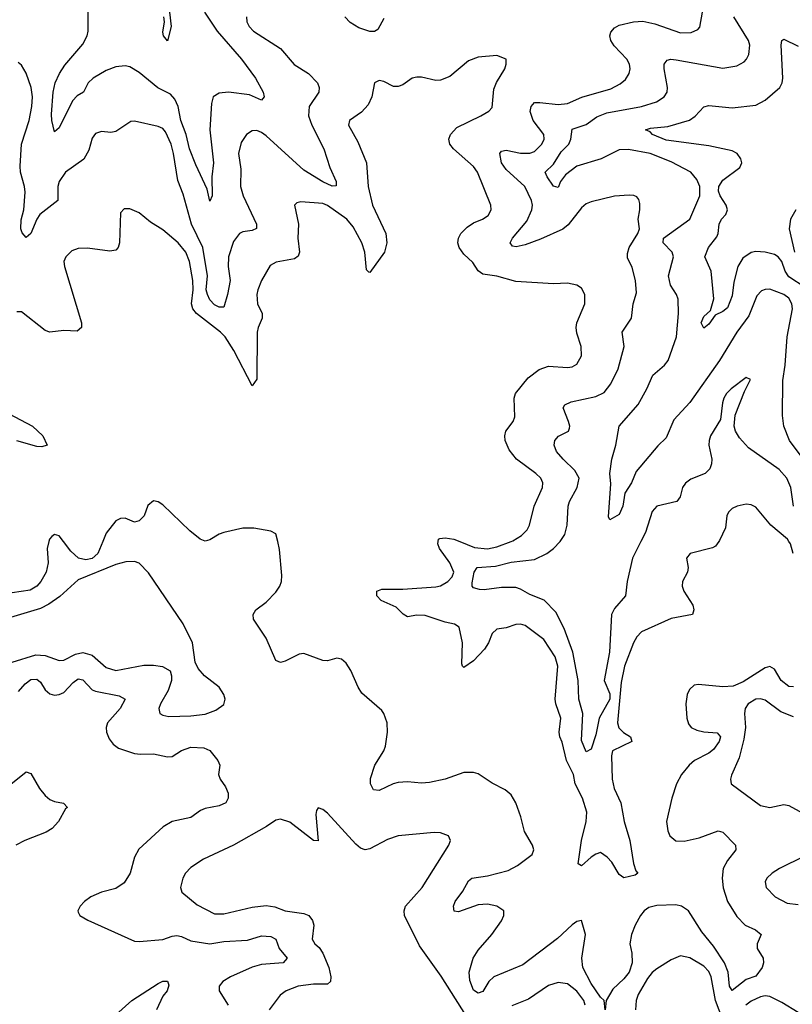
# Model space of a CAD drawing. Header units: inches. Extents: x 1694797 to 1849917, y 907313 to 1017959.
# Tile 488 of 656: x 1791062 to 1794345, y 978033 to 982218. Entities that reach past the tile are written whole.
import ezdxf

# ---------------------------------------------------------------- set-up
doc = ezdxf.new("R2010")
doc.units = ezdxf.units.IN
doc.header["$MEASUREMENT"] = 0
doc.layers.add('B7997', color=7, linetype='Continuous')
doc.layers.add('B7998', color=7, linetype='Continuous')

msp = doc.modelspace()

# ---------------------------------------------------------------- linework, layer by layer
at = {"layer": 'B7997', "color": 5}
for points, elevation in [([(1791186.1, 980000), (1791178.3, 979970), (1791182.6, 979910), (1791174.8, 979870), (1791152, 979830), (1791134.6, 979810), (1791106.9, 979793.1), (1791030, 979782)], 720), ([(1791415, 980000), (1791393.8, 979950), (1791370, 979928.4), (1791342.5, 979922.5), (1791311.8, 979930), (1791279.8, 979959.8), (1791248.7, 980000)], 720), ([(1793549.8, 978010), (1793546, 978050), (1793530, 978063.5), (1793490, 978122.3), (1793455.9, 978190), (1793450.6, 978230), (1793466.2, 978330), (1793450, 978389.4), (1793430, 978385.4), (1793410, 978370.8), (1793347.3, 978312.7), (1793199.6, 978200.3), (1793076.5, 978150), (1793055.9, 978130), (1793030, 978087.6), (1793010, 978080.5), (1792990, 978093.3), (1792974.8, 978134.8), (1792972, 978170), (1792989.8, 978229.8), (1793010, 978262.9), (1793068.2, 978330), (1793110, 978388), (1793119.8, 978410), (1793119.3, 978430), (1793090, 978449.8), (1793050, 978459.2), (1793010, 978455.9), (1792926.8, 978426.8), (1792908.8, 978428.8), (1792905.6, 978450), (1792912.9, 978470), (1792945.7, 978514.3), (1792970, 978557.7), (1792984, 978570), (1793050, 978579.8), (1793138, 978602), (1793177.3, 978622.7), (1793240.5, 978670), (1793246.6, 978690), (1793241.1, 978710), (1793207.3, 978767.3), (1793191.6, 978830), (1793170, 978889.4), (1793150, 978923.6), (1793125, 978945), (1793070, 978973.5), (1793010, 979012.8), (1792990, 979018.9), (1792950, 979018.9), (1792870, 978989.8), (1792804.1, 978975.9), (1792770, 978973.3), (1792710, 978979.5), (1792670, 978976.3), (1792649.1, 978970.9), (1792590, 978941.5), (1792565.5, 978945.5), (1792552.4, 978970), (1792553.4, 978993.4), (1792571.5, 979050), (1792610, 979110.6), (1792616.8, 979130), (1792625.1, 979190), (1792623.1, 979230), (1792609.8, 979269.8), (1792601.5, 979281.5), (1792516.2, 979356.2), (1792500.9, 979380.9), (1792470, 979451.8), (1792450, 979482.9), (1792430, 979500.7), (1792410, 979505.1), (1792370, 979493.6), (1792350, 979495.1), (1792270, 979524.2), (1792250, 979521.3), (1792190, 979491.5), (1792170, 979486), (1792150, 979494.5), (1792109.8, 979589.8), (1792055.8, 979670), (1792054.3, 979690), (1792066, 979710), (1792110, 979743.2), (1792150, 979785.6), (1792167.2, 979810), (1792174.1, 979830), (1792176.4, 979856.4), (1792166.7, 979966.7), (1792158.4, 980000)], 720), ([(1794033, 980000), (1794018.9, 979981), (1794006.1, 979973.9), (1793910.8, 979950), (1793895.8, 979930), (1793903.2, 979890), (1793900.2, 979870), (1793878.9, 979830), (1793878, 979810), (1793884.9, 979790), (1793923, 979730), (1793927.3, 979710), (1793921, 979690), (1793830, 979673.8), (1793703.9, 979616.1), (1793684.4, 979595.6), (1793670.1, 979569.9), (1793632.3, 979470), (1793618.4, 979401.6), (1793602.2, 979230), (1793608, 979208), (1793628, 979188), (1793657.5, 979170), (1793663.9, 979150), (1793581.2, 979110), (1793577.6, 979090), (1793580.1, 978990), (1793588.3, 978950), (1793616.3, 978890), (1793630.6, 978810), (1793655.2, 978730), (1793671.1, 978631.1), (1793680.6, 978600.6), (1793688.5, 978590), (1793677.2, 978582.8), (1793630, 978570.7), (1793610, 978585.3), (1793578, 978638), (1793559.3, 978659.3), (1793530, 978677.8), (1793510, 978671.7), (1793490, 978658.2), (1793450, 978622), (1793434.7, 978630), (1793449, 978730), (1793469.9, 978810), (1793471.9, 978850), (1793453.3, 978910), (1793422.7, 978970), (1793415, 979010), (1793386.3, 979070), (1793367.7, 979147.7), (1793357.7, 979170), (1793354.1, 979190), (1793362.2, 979250), (1793340.4, 979310), (1793337.9, 979330), (1793348.6, 979470), (1793337.7, 979510), (1793290, 979584), (1793210, 979642.7), (1793190, 979648.5), (1793170, 979647.1), (1793130, 979632.8), (1793090, 979628), (1793070, 979609.6), (1793054.5, 979570), (1793036.8, 979543.2), (1792990, 979493.8), (1792950, 979465.4), (1792943.6, 979470), (1792941.1, 979481.1), (1792944.1, 979570), (1792930, 979636), (1792909.2, 979649.2), (1792870, 979657), (1792785.4, 979685.4), (1792750, 979688), (1792710, 979680.6), (1792691.6, 979691.6), (1792661.4, 979721.4), (1792597.7, 979750), (1792579.7, 979770), (1792579.6, 979790), (1792601.5, 979798.5), (1792690, 979798), (1792830, 979808.1), (1792850, 979812.5), (1792881.3, 979830), (1792899.9, 979850), (1792906.9, 979870), (1792890.3, 979910.3), (1792846, 979970), (1792838.8, 979990), (1792840.6, 980000)], 680), ([(1792932.9, 980000), (1792995.2, 979975.2), (1793050, 979969.1), (1793090, 979977.7), (1793150.3, 980000)], 680), ([(1793701.7, 980000), (1793666.2, 979930), (1793643, 979830), (1793636.5, 979770), (1793590, 979715.9), (1793576.6, 979690), (1793568.8, 979530), (1793545.7, 979410), (1793570, 979352.4), (1793570.3, 979330), (1793525, 979250), (1793510, 979178.4), (1793490, 979117.7), (1793470, 979106.6), (1793450, 979154), (1793454.9, 979270), (1793437.6, 979330), (1793435.6, 979410), (1793412.8, 979530), (1793375.2, 979630), (1793340.2, 979700.2), (1793291.5, 979751.5), (1793230, 979774.5), (1793190, 979797.8), (1793170, 979804.3), (1793110, 979805.5), (1793035.3, 979795.3), (1793016.6, 979796.6), (1792990, 979803.6), (1792984.7, 979810), (1792984.4, 979824.4), (1792993, 979870), (1793006, 979890), (1793084.6, 979895.4), (1793150, 979913), (1793250, 979924.3), (1793302.2, 979950), (1793330, 979970.2), (1793359, 980000)], 660), ([(1794349, 979949), (1794337.1, 979990), (1794331.3, 980000)], 680), ([(1791030, 979487.6), (1791130, 979519.1), (1791170, 979515.5), (1791230, 979495.3), (1791250, 979495.9), (1791298.7, 979521.3), (1791330, 979528.3), (1791370, 979516.6), (1791430, 979465.1), (1791470, 979452.2), (1791590, 979474.5), (1791630, 979475), (1791669.5, 979469.4), (1791702, 979450), (1791707.8, 979430), (1791706.9, 979410), (1791693.4, 979366.6), (1791660.3, 979310), (1791653.4, 979290), (1791657.1, 979270), (1791670, 979261.7), (1791695.9, 979255.9), (1791790, 979259.3), (1791850, 979266.7), (1791896, 979284), (1791930, 979308.2), (1791934.8, 979330), (1791929.8, 979350), (1791910, 979381.2), (1791847.6, 979430), (1791820.1, 979460.1), (1791807.3, 979487.3), (1791795.8, 979570), (1791756.3, 979650), (1791610, 979867.1), (1791570, 979908.2), (1791550, 979915.7), (1791513.6, 979913.6), (1791470, 979903), (1791310, 979837.4), (1791233.1, 979766.9), (1791186.2, 979733.8), (1791150, 979715.9), (1791022.9, 979677.1)], 740), ([(1794350, 979382.3), (1794330, 979384), (1794298.6, 979410), (1794270, 979457.4), (1794250, 979468.7), (1794230, 979462.9), (1794136.2, 979403.8), (1794094, 979386), (1794050, 979383), (1793947, 979393), (1793928.4, 979390), (1793908, 979372), (1793899.3, 979350), (1793893.5, 979310), (1793897.4, 979250), (1793904.9, 979224.9), (1793916.2, 979210), (1793939, 979199), (1793970, 979191.3), (1794026.5, 979186.5), (1794039.8, 979170), (1794034.8, 979150), (1794010, 979116.2), (1793990, 979100.6), (1793929.3, 979070), (1793906.7, 979050), (1793874, 979010), (1793853.8, 978970), (1793833, 978910), (1793811.3, 978810), (1793816.1, 978770), (1793825.5, 978750), (1793850, 978728.1), (1793886.3, 978726.3), (1793950, 978740.2), (1794030, 978770.1), (1794050, 978765), (1794104, 978710), (1794105, 978690), (1794070, 978644.4), (1794051.1, 978610), (1794046.7, 978570), (1794051.6, 978528.4), (1794070, 978470.2), (1794110, 978406), (1794144.7, 978370), (1794189.6, 978349.6), (1794213.4, 978330), (1794196.1, 978290), (1794195.8, 978270), (1794221.2, 978230), (1794222.3, 978210), (1794216.8, 978190), (1794190, 978152.2), (1794150, 978139), (1794090, 978091.8), (1794079, 978110), (1794073.5, 978170), (1794057.1, 978210), (1794010, 978279.9), (1793961.3, 978341.3), (1793904.2, 978430), (1793875, 978450), (1793850, 978455.9), (1793770, 978453.7), (1793735.3, 978444.7), (1793715.7, 978430), (1793700.9, 978410), (1793677.6, 978370), (1793662.4, 978330), (1793654.8, 978290), (1793663.5, 978250), (1793664.4, 978210), (1793652.6, 978170), (1793630, 978141.7), (1793582.7, 978097.3), (1793553.7, 978050), (1793550.4, 978010)], 720), ([(1791057.4, 979362.6), (1791084.7, 979395.3), (1791110, 979414.4), (1791135.2, 979415.2), (1791150, 979402.2), (1791170, 979369.4), (1791190, 979353.6), (1791210, 979347.8), (1791230, 979349.6), (1791250, 979358.4), (1791290, 979401.6), (1791310, 979416.1), (1791330, 979412.3), (1791370, 979370.1), (1791383.9, 979363.9), (1791484.9, 979344.9), (1791510.9, 979330.9), (1791488.7, 979290), (1791435.2, 979230), (1791430.2, 979210), (1791431.4, 979190), (1791441.8, 979161.8), (1791459.1, 979139.1), (1791482, 979122), (1791550, 979099.7), (1791576.1, 979096.1), (1791630, 979098.1), (1791690, 979084.7), (1791710, 979086.5), (1791750, 979112.3), (1791790, 979126.5), (1791843.9, 979123.9), (1791870, 979112.1), (1791903.5, 979070), (1791912.1, 979050), (1791907.5, 979010), (1791914.5, 978990), (1791937.3, 978957.3), (1791947.4, 978930), (1791948.6, 978910), (1791938.6, 978890), (1791910, 978876.8), (1791850, 978865.7), (1791830, 978856.3), (1791790, 978826.6), (1791710.7, 978810), (1791672.4, 978787.6), (1791567.9, 978692.1), (1791550, 978658), (1791531.1, 978590), (1791506.7, 978550), (1791470, 978525.7), (1791409.5, 978510.5), (1791364.9, 978490), (1791337, 978470), (1791318.7, 978450), (1791308.5, 978430), (1791310, 978424.7), (1791317.3, 978410), (1791351.3, 978391.3), (1791550, 978301.5), (1791570, 978299.7), (1791670, 978309), (1791710, 978323.4), (1791730, 978325.7), (1791750, 978321.3), (1791790, 978302.4), (1791870, 978290.5), (1791930, 978300.2), (1792030, 978306.3), (1792090, 978324.2), (1792130, 978322.1), (1792150.6, 978310.6), (1792165.4, 978270), (1792199.3, 978230), (1792182.4, 978210), (1792090, 978202.4), (1792050, 978191.6), (1791958.5, 978150), (1791925, 978130), (1791910.2, 978110), (1791909.5, 978090), (1791947.5, 978030)], 720), ([(1794350, 979255.1), (1794297.1, 979277.1), (1794230, 979325.7), (1794210, 979332.2), (1794190, 979330.4), (1794158.2, 979310), (1794145.8, 979290), (1794141.6, 979270), (1794147.2, 979210), (1794139.4, 979160.6), (1794119.2, 979080.8), (1794087, 979007), (1794082.6, 978990), (1794084.9, 978970), (1794210, 978878.3), (1794250, 978870.2), (1794310, 978883.2), (1794330, 978877.7), (1794390, 978845.5)], 740), ([(1791017.4, 978962.6), (1791090, 979020.7), (1791110, 979014.2), (1791145.8, 978950), (1791170, 978921.4), (1791190, 978904.3), (1791210, 978894.8), (1791247.9, 978887.9), (1791264.9, 978870), (1791256.4, 978863.6), (1791227.5, 978810), (1791199.6, 978780.4), (1791174.8, 978765.2), (1791084.3, 978730), (1791046, 978710)], 680), ([(1792985.2, 977945.2), (1792853.4, 978153.4), (1792761.6, 978281.6), (1792697.4, 978410), (1792695.4, 978430), (1792702, 978450), (1792772.4, 978530), (1792885.1, 978710), (1792892.3, 978730), (1792884, 978750), (1792850, 978761.6), (1792823.5, 978763.5), (1792670, 978749.8), (1792625.8, 978734.2), (1792550, 978693.7), (1792530, 978689.7), (1792510, 978696.4), (1792490, 978713.7), (1792370, 978846), (1792350, 978861.2), (1792330, 978868), (1792322.8, 978857.2), (1792320.7, 978839.3), (1792330, 978728), (1792310, 978729.2), (1792210, 978807.3), (1792170, 978820.7), (1792150, 978815.6), (1792111, 978789), (1791970.4, 978710), (1791843.8, 978650), (1791790, 978614.7), (1791766.4, 978590), (1791754.9, 978570), (1791745.5, 978530), (1791750.7, 978510), (1791816.5, 978456.5), (1791890, 978417.3), (1791930, 978418), (1792050, 978446), (1792110, 978453.6), (1792147, 978447), (1792190.2, 978430.2), (1792270, 978419.3), (1792290.9, 978410.9), (1792307.1, 978390), (1792311.5, 978370), (1792304.9, 978310), (1792316.5, 978290), (1792335.3, 978275.3), (1792350.9, 978250.9), (1792375.3, 978190), (1792384, 978150), (1792382.3, 978130), (1792370, 978119.2), (1792310, 978118.6), (1792244.9, 978110), (1792194.9, 978090), (1792168.4, 978071.6), (1792122.6, 978010)], 740), ([(1794397.5, 978662.5), (1794290.4, 978610), (1794260.4, 978590), (1794237.6, 978570), (1794230, 978553.2), (1794234.4, 978530), (1794273, 978490), (1794323.5, 978463.5), (1794370, 978456.8)], 740), ([(1794050, 977967.2), (1794019.4, 978050), (1794000.8, 978150), (1793990, 978173.1), (1793970, 978195.3), (1793910, 978230.7), (1793870, 978239.2), (1793830, 978222.8), (1793770, 978184.2), (1793750, 978168), (1793730, 978142.5), (1793690, 978075.1), (1793682, 978050), (1793679, 978010)], 740), ([(1791470, 977989.1), (1791538.9, 978050), (1791650, 978121), (1791670, 978131), (1791690, 978131.6), (1791695.2, 978115.2), (1791688.7, 978090), (1791670, 978067.2), (1791643.9, 978010)], 680), ([(1793465.1, 978030), (1793459.7, 978050), (1793430, 978089.4), (1793390, 978119.9), (1793350, 978125.2), (1793310, 978113.2), (1793225, 978055), (1793154, 978026)], 740), ([(1794370, 977998.3), (1794300.9, 978040.9), (1794250, 978066), (1794230, 978069.2), (1794210, 978064.5), (1794170, 978047.1), (1794147.9, 978030)], 740)]:
    msp.add_lwpolyline(points, dxfattribs=dict(at, elevation=elevation))
at = {"layer": 'B7998', "color": 5}
for points, elevation in [([(1792026.2, 982230), (1792027.5, 982210), (1792037.5, 982190), (1792056.2, 982170), (1792170, 982096), (1792228.2, 982028.2), (1792290, 981989.3), (1792327.6, 981950), (1792335.4, 981930), (1792333.8, 981910), (1792292.1, 981850), (1792288.7, 981810), (1792302.9, 981770), (1792354.5, 981670), (1792380.2, 981590), (1792406.3, 981530), (1792407.1, 981512.9), (1792390, 981511.2), (1792350, 981529.1), (1792270, 981578.3), (1792110, 981724.9), (1792090, 981738.6), (1792070, 981746.8), (1792050, 981746.2), (1792025.3, 981730), (1792003.6, 981696.4), (1791991.9, 981650), (1792002.5, 981582.6), (1792000.8, 981510), (1792011.5, 981470), (1792068.1, 981350), (1792068.8, 981331.2), (1792050, 981322.2), (1792010, 981316.4), (1791995.5, 981310), (1791970, 981275.6), (1791950.1, 981210), (1791947.9, 981170), (1791956.1, 981110), (1791945.5, 981050), (1791930, 980996.9), (1791910, 980996.8), (1791890, 981006.6), (1791870, 981027.9), (1791859.9, 981050), (1791854.3, 981070), (1791860.6, 981130), (1791840.8, 981250), (1791791.7, 981350), (1791756.7, 981476.7), (1791734.8, 981534.8), (1791716.3, 981650), (1791705.5, 981690), (1791681.7, 981741.7), (1791670, 981755.7), (1791650, 981764.5), (1791550, 981786.6), (1791534.4, 981785.6), (1791470, 981743.9), (1791450, 981739.2), (1791410, 981743.1), (1791384.7, 981735.3), (1791370, 981715.1), (1791356.2, 981663.8), (1791334.6, 981625.4), (1791256.5, 981570), (1791230, 981531.2), (1791223.5, 981510), (1791224.5, 981450), (1791147.8, 981390), (1791134.3, 981370), (1791110, 981309.6), (1791090, 981292.6), (1791072.2, 981312.2), (1791066.4, 981330), (1791068.3, 981368.3), (1791079.7, 981410), (1791085.4, 981485.4), (1791082.9, 981510), (1791065.6, 981570), (1791063.8, 981596.2), (1791069.2, 981690), (1791102.1, 981790), (1791113.6, 981850), (1791116.3, 981890), (1791110.8, 981930.8), (1791090, 981991.6), (1791070, 982025.6), (1791056, 982036)], 660), ([(1791847, 982250), (1791900.9, 982170), (1792004.9, 982050), (1792064.4, 981970), (1792097, 981910), (1792101.6, 981890), (1792090, 981877), (1792038.7, 981898.7), (1791950, 981910.4), (1791910, 981906.1), (1791884.7, 981890), (1791877.2, 981862.8), (1791870.1, 981749.9), (1791886.3, 981610), (1791878.4, 981550), (1791879.5, 981470), (1791870, 981447.3), (1791858.2, 981498.2), (1791810, 981601.8), (1791784.3, 981670), (1791769.2, 981730), (1791746.5, 981790), (1791735.5, 981850), (1791721.2, 981881.2), (1791702.3, 981902.3), (1791648.6, 981928.6), (1791570, 981993.6), (1791530, 982017.8), (1791510, 982022.6), (1791470, 982018.5), (1791430, 982002.3), (1791373.7, 981970), (1791353.4, 981950), (1791332.9, 981910), (1791305.7, 981894.3), (1791286, 981874), (1791230, 981759.3), (1791210, 981741.2), (1791198, 981790), (1791197.2, 981817.2), (1791204, 981910), (1791213.2, 981950), (1791231.6, 981990), (1791254.5, 982025.5), (1791330, 982114.9), (1791348.3, 982150), (1791353.4, 982170), (1791352.8, 982250)], 640), ([(1791699, 982250), (1791706.4, 982190), (1791690, 982129), (1791673.2, 982150), (1791670, 982166), (1791677.6, 982210), (1791674, 982230)], 620), ([(1792610, 982224.2), (1792583.4, 982176.6), (1792570, 982167.9), (1792550, 982168.3), (1792503.2, 982183.2), (1792466.5, 982206.5), (1792444.5, 982230)], 660), ([(1793359, 980000), (1793359.5, 980000.5), (1793379, 980030), (1793388.7, 980070), (1793392.7, 980150), (1793398.9, 980170), (1793431, 980230), (1793439.2, 980270), (1793421.9, 980301.9), (1793371.3, 980350), (1793343.5, 980383.5), (1793333.5, 980410), (1793335.8, 980430), (1793351.2, 980448.8), (1793394.3, 980470), (1793398.5, 980481.5), (1793400.3, 980490), (1793394.2, 980510), (1793371.3, 980568.7), (1793379.3, 980580.7), (1793405.6, 980594.4), (1793510, 980617.3), (1793545.7, 980634.3), (1793574.8, 980670), (1793605.7, 980734.3), (1793631.1, 980830), (1793623, 980890), (1793662.6, 980950), (1793669.8, 981010), (1793683, 981057), (1793679.4, 981110), (1793665, 981164.9), (1793645.6, 981205.6), (1793644.6, 981224.6), (1793651.5, 981250), (1793689, 981310), (1793696.2, 981330), (1793689.8, 981370), (1793697.2, 981410), (1793696.8, 981436.8), (1793693.5, 981453.5), (1793684.9, 981464.9), (1793671.7, 981471.7), (1793652.8, 981472.8), (1793590, 981467.9), (1793490, 981443.9), (1793470, 981435.1), (1793450, 981418.9), (1793393.3, 981346.7), (1793370, 981328.3), (1793275, 981284.9), (1793210, 981261.1), (1793172.6, 981252.6), (1793156.3, 981256.3), (1793146.9, 981270), (1793156.1, 981290), (1793217.3, 981362.7), (1793239.1, 981410), (1793241.3, 981430), (1793237, 981450), (1793208.6, 981510), (1793130, 981581.3), (1793109.9, 981609.9), (1793102.9, 981650), (1793110, 981660.2), (1793130, 981663.5), (1793190, 981651.7), (1793230, 981651.4), (1793250, 981657.7), (1793281, 981690), (1793291.1, 981710), (1793289.1, 981730), (1793244.5, 981790), (1793231.6, 981828.4), (1793235, 981850), (1793250, 981865.8), (1793272.8, 981867.2), (1793350, 981858.2), (1793390, 981861.7), (1793450.7, 981889.3), (1793574.8, 981925.2), (1793614.4, 981945.6), (1793636.4, 981963.6), (1793652.4, 981990), (1793656.2, 982010), (1793652.9, 982030), (1793642.2, 982050), (1793588, 982108), (1793574.1, 982130), (1793569.9, 982150), (1793574.4, 982165.6), (1793590, 982184.3), (1793610, 982194.8), (1793670, 982210.1), (1793710, 982212.7), (1793761.6, 982201.6), (1793870, 982162.3), (1793916.2, 982163.8), (1793943.3, 982176.7), (1793952.9, 982187.1), (1793963.1, 982250)], 660), ([(1794383.4, 980363.4), (1794333.5, 980430), (1794309.9, 980490), (1794303.6, 980536.4), (1794305.1, 980685.1), (1794315.5, 980750), (1794323.1, 980870), (1794346.8, 980990), (1794343.4, 981010), (1794330, 981034.9), (1794309.7, 981050), (1794250, 981072.8), (1794230, 981072), (1794214.5, 981065.5), (1794194.9, 981045.1), (1794160.6, 980959.4), (1794109.1, 980890), (1794035.9, 980770), (1793910, 980590.7), (1793842.6, 980517.4), (1793810, 980441.7), (1793773.5, 980406.5), (1793682.2, 980297.8), (1793662.6, 980250), (1793633.7, 980206.3), (1793625.5, 980150), (1793610, 980115.6), (1793570, 980093.2), (1793564.9, 980104.9), (1793574.7, 980245.2), (1793569.9, 980290.1), (1793578.3, 980350), (1793595.4, 980410), (1793609.7, 980490), (1793690, 980583.2), (1793727.5, 980650), (1793752.4, 980707.6), (1793801.7, 980750), (1793817.8, 980770), (1793853.8, 980870), (1793861.8, 980970), (1793860.7, 981030), (1793853.6, 981050), (1793827.1, 981090), (1793819.9, 981130), (1793840.9, 981210), (1793834.5, 981230), (1793796.3, 981270), (1793797.5, 981290), (1793910, 981370.4), (1793952.2, 981470), (1793953, 981510), (1793939.5, 981539.5), (1793914, 981570), (1793830, 981614.5), (1793741.6, 981650), (1793650, 981667.2), (1793610, 981665.6), (1793532.7, 981627.3), (1793430, 981595.5), (1793381.1, 981558.9), (1793360.5, 981530), (1793350, 981505.6), (1793330, 981510.9), (1793303, 981550), (1793294.6, 981570), (1793330, 981603.8), (1793362.6, 981657.4), (1793396.2, 981690), (1793404.9, 981710), (1793410, 981753.6), (1793470, 981773.5), (1793514.2, 981805.8), (1793557.1, 981822.9), (1793704.2, 981850), (1793768, 981870), (1793800.9, 981890), (1793813.3, 981910), (1793815.4, 981930), (1793800.7, 982010), (1793800.9, 982030), (1793813.7, 982046.3), (1793829.9, 982050.1), (1793852.2, 982047.8), (1794050, 982012.6), (1794110, 982023), (1794140.2, 982039.8), (1794150.8, 982050), (1794160.7, 982070), (1794165.5, 982110), (1794159.1, 982130), (1794097.5, 982230)], 640), ([(1794399.7, 981079.7), (1794330, 981125.6), (1794315.3, 981150), (1794300.9, 981190), (1794285.8, 981210), (1794270, 981220.4), (1794230, 981229.9), (1794190, 981233.3), (1794170.6, 981229.4), (1794135.7, 981204.3), (1794114, 981170), (1794096.9, 981103.1), (1794090, 981044.5), (1794070, 980993.6), (1794050, 980977.4), (1794017.7, 980962.3), (1793990, 980923.7), (1793970, 980907.3), (1793958, 980930), (1793970, 980956.5), (1793998, 980982), (1794012.1, 981032.1), (1794000.4, 981150), (1793973.7, 981210), (1793989.4, 981250), (1794024.2, 981295.8), (1794030.8, 981310), (1794035.2, 981350), (1794044.3, 981370), (1794063.4, 981390), (1794069.6, 981410), (1794064.5, 981430), (1794038.7, 981470), (1794031.8, 981490), (1794033.8, 981510), (1794050, 981535.8), (1794122.9, 981590), (1794131.3, 981610), (1794126.9, 981626.9), (1794110.4, 981650.4), (1794090, 981661.1), (1793990, 981683), (1793810, 981706), (1793751, 981730), (1793741.4, 981741.4), (1793721.2, 981750), (1793742.7, 981757.3), (1793815.9, 981764.1), (1793908.2, 981791.8), (1793932.2, 981807.8), (1793970, 981847.6), (1793990, 981853.8), (1794090, 981843.2), (1794190, 981854.8), (1794230, 981877.1), (1794292, 981930), (1794302.7, 981950), (1794305.5, 981970), (1794298.7, 982110), (1794301.3, 982130), (1794310, 982135.2), (1794370, 982105.5)], 620), ([(1793150.3, 980000), (1793157.4, 980002.6), (1793194.2, 980025.8), (1793218, 980050), (1793228.2, 980070), (1793247.8, 980150), (1793284.1, 980230), (1793285.8, 980250), (1793276.1, 980270), (1793255.3, 980290), (1793174, 980350), (1793142.7, 980390), (1793125.6, 980430), (1793123.1, 980450), (1793128.6, 980470), (1793158.5, 980510), (1793165.6, 980530), (1793163.7, 980610), (1793169, 980630), (1793223.2, 980696.8), (1793270, 980731), (1793310, 980745.4), (1793390, 980739.7), (1793410, 980743.2), (1793430, 980754.9), (1793449.8, 980790), (1793448.8, 980830), (1793430, 980886), (1793427.2, 980910), (1793429.9, 980930.1), (1793464, 981010), (1793463.6, 981050), (1793450, 981078), (1793430, 981089.5), (1793390, 981098.4), (1793330, 981096), (1793170, 981105.2), (1793090, 981128.5), (1793030, 981137), (1793010.4, 981150.4), (1792987.1, 981187.1), (1792950, 981221.4), (1792929.2, 981250.8), (1792924.7, 981270), (1792926.5, 981290), (1792936.8, 981310), (1792963.3, 981336.7), (1792990, 981355.2), (1793028.9, 981371.1), (1793053.2, 981386.8), (1793065.1, 981410), (1793064.4, 981430), (1793007.4, 981570), (1792990, 981594.3), (1792905.1, 981670), (1792889.5, 981690), (1792886, 981710), (1792893.3, 981730), (1792920.4, 981759.6), (1793021.6, 981810), (1793056.2, 981830), (1793070, 981845.5), (1793077.2, 981922.7), (1793088.4, 981951.6), (1793123.7, 982010), (1793129.4, 982030), (1793129, 982050), (1793090, 982066.6), (1793010, 982058.9), (1792970, 982043), (1792890, 981976.9), (1792850, 981962), (1792830, 981959.7), (1792770, 981974.3), (1792750, 981974.7), (1792730, 981969.6), (1792690, 981941.6), (1792670, 981934.7), (1792650, 981935.1), (1792610, 981955.1), (1792590, 981959.5), (1792570.5, 981949.5), (1792558.9, 981890), (1792542.8, 981857.2), (1792515.2, 981824.8), (1792463.1, 981790), (1792458.7, 981770), (1792498.7, 981698.7), (1792535.2, 981610), (1792542.5, 981510), (1792560.7, 981430), (1792618.4, 981310), (1792622, 981270), (1792613, 981230), (1792550, 981144.2), (1792545.4, 981145.4), (1792535.6, 981155.6), (1792529, 981230), (1792515.7, 981270), (1792478.6, 981338.6), (1792451.8, 981370), (1792370, 981428.3), (1792350, 981436.8), (1792256.4, 981443.6), (1792239.8, 981440.2), (1792230.6, 981429.4), (1792246.5, 981350), (1792243.8, 981290), (1792251, 981230), (1792246, 981214), (1792230, 981201.8), (1792151.7, 981188.3), (1792126.2, 981173.8), (1792090.1, 981109.9), (1792074.2, 981070), (1792070.2, 981050), (1792073.2, 981010), (1792092.3, 980970), (1792092.8, 980950), (1792074.8, 980910), (1792071.2, 980890), (1792070.1, 980690), (1792050, 980662), (1791972.8, 980812.8), (1791934.9, 980870), (1791915.9, 980890), (1791814.1, 980970), (1791797.4, 980990), (1791792.1, 981010), (1791799.6, 981070), (1791797.4, 981110), (1791783.4, 981190), (1791768.5, 981230), (1791735, 981270), (1791670, 981324.7), (1791617.8, 981357.8), (1791570, 981397), (1791530, 981414.5), (1791506, 981414), (1791490, 981398), (1791485.7, 981270), (1791480.4, 981250), (1791470, 981238.4), (1791445.7, 981234.3), (1791350, 981246.8), (1791310, 981246.2), (1791284.1, 981235.9), (1791258.2, 981210), (1791250.2, 981190), (1791253, 981170), (1791325.4, 980930), (1791324.9, 980910), (1791305.8, 980894.2), (1791250, 980896.8), (1791190, 980890.9), (1791170, 980897.8), (1791070, 980976.9), (1791050, 980977)], 680), ([(1794360.8, 981410), (1794337.6, 981370), (1794331.4, 981330), (1794354.8, 981230)], 620), ([(1794349.9, 980150), (1794339.5, 980230), (1794321.8, 980270), (1794290, 980306.2), (1794159.3, 980399.3), (1794120.8, 980440.8), (1794103.5, 980470), (1794098.9, 980490), (1794103.1, 980536.9), (1794142, 980638), (1794168.4, 980688.4), (1794150, 980697), (1794085.3, 980650), (1794065.5, 980630), (1794054.9, 980610), (1794048.1, 980590), (1794040.5, 980519.5), (1793997.4, 980450), (1793991.6, 980430), (1793990.3, 980409.7), (1794002.8, 980350), (1794002.3, 980330), (1793995.3, 980310), (1793974.9, 980290), (1793914.6, 980265.4), (1793890.9, 980249.1), (1793878.6, 980230), (1793868.2, 980190), (1793855.3, 980170), (1793770.4, 980150), (1793750, 980127.8), (1793721.3, 980038.7), (1793701.7, 980000)], 660), ([(1790990, 980556.8), (1791116.9, 980490), (1791160.2, 980450), (1791179.1, 980410), (1791156.6, 980403.4), (1791135.3, 980404.7), (1791050, 980428.4)], 680), ([(1792158.4, 980000), (1792150, 980033.2), (1792130, 980043.7), (1792056.5, 980056.5), (1792010, 980057.2), (1791930, 980039.3), (1791910, 980032.3), (1791870, 980007), (1791850, 980002.4), (1791829.6, 980010), (1791785.5, 980045.5), (1791670, 980156), (1791650, 980169.7), (1791630, 980172.6), (1791606.6, 980153.4), (1791590.5, 980109.5), (1791570, 980088.7), (1791550, 980082.9), (1791510, 980100.3), (1791490, 980098.7), (1791470, 980088.2), (1791430, 980035.3), (1791415, 980000)], 720), ([(1794331.3, 980000), (1794325.5, 980010), (1794254.2, 980070), (1794190, 980146.3), (1794170, 980156.9), (1794150, 980158.5), (1794111, 980150), (1794090, 980140.5), (1794074.7, 980125.3), (1794067.6, 980110), (1794061.3, 980058.7), (1794036, 980004), (1794033, 980000)], 680), ([(1791248.7, 980000), (1791230, 980024.2), (1791210, 980029.5), (1791198.7, 980021.3), (1791188.7, 980010), (1791186.1, 980000)], 720), ([(1792840.6, 980000), (1792842.4, 980010), (1792847.1, 980012.9), (1792870, 980015.7), (1792907.7, 980010), (1792932.9, 980000)], 680)]:
    msp.add_lwpolyline(points, dxfattribs=dict(at, elevation=elevation))

doc.saveas('drawing.dxf')
